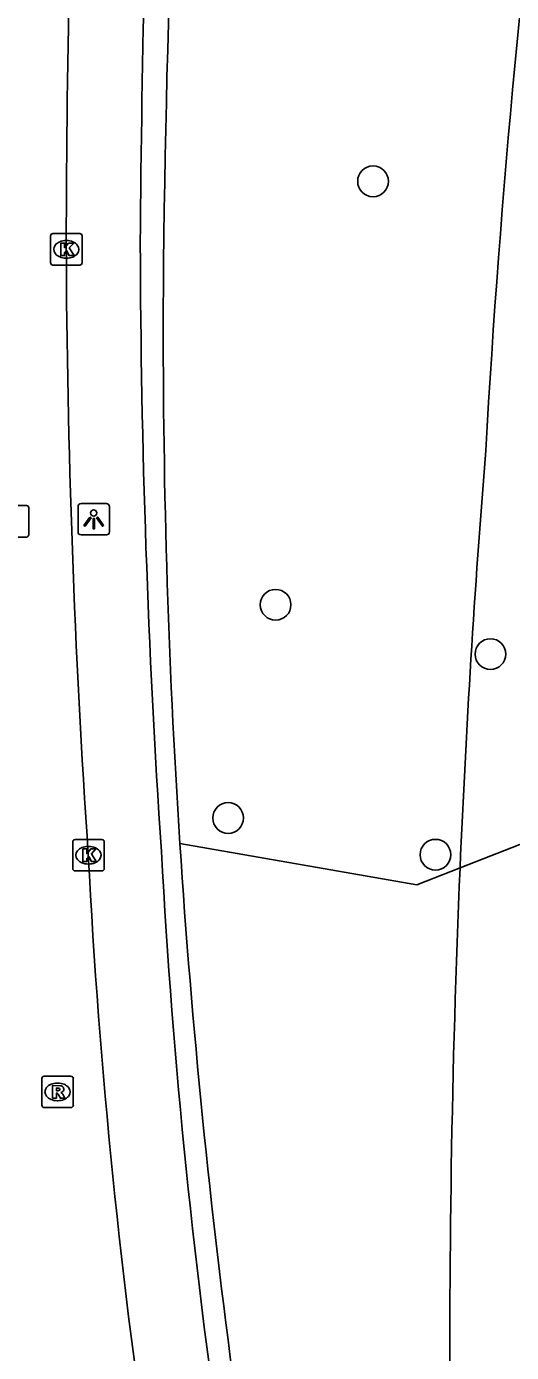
# Model space of a CAD drawing. Extents: x 155018 to 156648, y 383980 to 385733.
# Drawn here: x 156049.99 to 156065.42, y 384649.64 to 384691.8 of the extents above; entities that cross this region are included whole.
import ezdxf

# ---------------------------------------------------------------- set-up
doc = ezdxf.new("R2010")
doc.units = 0
for name, color, linetype in [('IMGEO_Berm_groen', 7, 'Continuous'), ('IMGEO_Boom', 7, 'Continuous'), ('IMGEO_Groenvoorziening', 7, 'Continuous'), ('IMGEO_Kolk', 7, 'Continuous'), ('IMGEO_Lichtpunt', 7, 'Continuous'), ('IMGEO_OVBaan_gesloten', 7, 'Continuous'), ('IMGEO_Rioolput', 7, 'Continuous'), ('IMGEO_Voetpad_gesloten', 7, 'Continuous')]:
    doc.layers.add(name, color=color, linetype=linetype)

msp = doc.modelspace()

# ---------------------------------------------------------------- linework, layer by layer
at = {"layer": 'IMGEO_Berm_groen'}
for centre, radius, start, end in [((156463.482, 384679.821), 409.152, 171.92655, 179.49049), ((156305.225, 384682.12), 250.882, 179.69428, 183.72341), ((156304.656, 384682.131), 250.316, 183.7343, 191.74913)]:
    msp.add_arc(centre, radius, start, end, dxfattribs=at)
at = {"layer": 'IMGEO_Boom'}
for centre in [(156061.016, 384686.877), (156057.916, 384673.414), (156064.75, 384671.845), (156056.407, 384666.634), (156063.001, 384665.466)]:
    msp.add_circle(centre, 0.489, dxfattribs=at)
at = {"layer": 'IMGEO_Groenvoorziening'}
for points in [[(156092.608, 384805.486), (156104.34, 384822.039), (156109.681, 384825.736), (156116.935, 384848.113), (156123.571, 384846.858), (156128.811, 384836.516), (156139.541, 384820.551), (156144.509, 384812.164), (156161.399, 384786.097), (156159.902, 384780.041), (156181.763, 384744.983), (156194.882, 384713.157), (156193.62, 384706.064), (156154.765, 384714.834), (156144.099, 384710.771), (156128.027, 384711.937), (156112.137, 384703.172), (156102.819, 384701.872), (156086.197, 384689.897), (156080.587, 384681.206), (156070.694, 384667.747), (156063.784, 384665.047)], [(156063.784, 384665.047), (156062.411, 384664.511), (156054.872, 384665.828)]]:
    msp.add_lwpolyline(points, dxfattribs=at)
for centre, radius, start, end in [((156382.109, 384660.463), 318.008, 167.94245, 176.78081), ((156419.339, 384649.798), 355.882, 175.40303, 177.54428), ((156417.74, 384649.896), 354.28, 177.54904, 183.70161)]:
    msp.add_arc(centre, radius, start, end, dxfattribs=at)
at = {"layer": 'IMGEO_Kolk'}
for p, q in [((156050.76, 384684.288), (156050.76, 384685.14)), ((156050.835, 384685.214), (156051.687, 384685.214)), ((156051.761, 384685.14), (156051.761, 384684.288)), ((156051.248, 384684.994), (156051.273, 384684.994)), ((156051.271, 384684.434), (156051.246, 384684.434)), ((156051.687, 384684.214), (156050.835, 384684.214)), ((156051.464, 384665.024), (156051.464, 384665.876)), ((156051.539, 384665.95), (156052.391, 384665.95)), ((156051.952, 384665.73), (156051.977, 384665.73)), ((156052.465, 384665.876), (156052.465, 384665.024)), ((156052.391, 384664.95), (156051.539, 384664.95)), ((156051.975, 384665.17), (156051.95, 384665.17))]:
    msp.add_line(p, q, dxfattribs=at)
for points in [[(156050.76, 384684.288), (156050.76, 384685.14)], [(156050.835, 384685.214), (156051.687, 384685.214)], [(156051.761, 384685.14), (156051.761, 384684.288)], [(156051.081, 384684.914), (156051.204, 384684.914), (156051.204, 384684.763), (156051.334, 384684.914), (156051.498, 384684.914), (156051.352, 384684.763), (156051.505, 384684.514), (156051.353, 384684.514), (156051.268, 384684.678), (156051.204, 384684.611), (156051.204, 384684.514), (156051.081, 384684.514), (156051.081, 384684.914)], [(156051.687, 384684.214), (156050.835, 384684.214)], [(156051.464, 384665.024), (156051.464, 384665.876)], [(156051.539, 384665.95), (156052.391, 384665.95)], [(156052.465, 384665.876), (156052.465, 384665.024)], [(156051.785, 384665.65), (156051.908, 384665.65), (156051.908, 384665.499), (156052.038, 384665.65), (156052.202, 384665.65), (156052.056, 384665.499), (156052.209, 384665.25), (156052.057, 384665.25), (156051.972, 384665.414), (156051.908, 384665.347), (156051.908, 384665.25), (156051.785, 384665.25), (156051.785, 384665.65)], [(156052.391, 384664.95), (156051.539, 384664.95)]]:
    msp.add_lwpolyline(points, dxfattribs=at)
for centre, start, end in [((156050.837, 384685.138), 91.552, 178.448), ((156050.837, 384685.138), 91.552, 178.448), ((156051.685, 384685.138), 1.552, 88.448), ((156051.685, 384685.138), 1.552, 88.448), ((156050.837, 384684.29), 181.552, 268.448), ((156050.837, 384684.29), 181.552, 268.448), ((156051.685, 384684.29), 271.552, 358.448), ((156051.685, 384684.29), 271.552, 358.448), ((156051.541, 384665.874), 91.552, 178.448), ((156051.541, 384665.874), 91.552, 178.448), ((156052.389, 384665.874), 1.552, 88.448), ((156052.389, 384665.874), 1.552, 88.448), ((156051.541, 384665.026), 181.552, 268.448), ((156051.541, 384665.026), 181.552, 268.448), ((156052.389, 384665.026), 271.552, 358.448), ((156052.389, 384665.026), 271.552, 358.448)]:
    msp.add_arc(centre, 0.0765, start, end, dxfattribs=at)
for centre, major_axis, ratio, start_param, end_param in [((156051.247, 384684.714), (-0.387, 0.002), 0.722429, 4.712389, 7.853982), ((156051.272, 384684.714), (-0.39, 0.002), 0.717154, 1.570796, 4.712389), ((156051.951, 384665.45), (-0.387, 0.002), 0.722429, 4.712389, 7.853982), ((156051.976, 384665.45), (-0.39, 0.002), 0.717154, 1.570796, 4.712389)]:
    msp.add_ellipse(centre, major_axis=major_axis, ratio=ratio, start_param=start_param, end_param=end_param, dxfattribs=at)
at = {"layer": 'IMGEO_Lichtpunt'}
for p, q in [((156051.634, 384676.537), (156051.634, 384675.73)), ((156051.634, 384676.537), (156051.634, 384675.73)), ((156052.536, 384676.632), (156051.728, 384676.632)), ((156052.536, 384676.632), (156051.728, 384676.632)), ((156052.63, 384675.73), (156052.63, 384676.537)), ((156052.63, 384675.73), (156052.63, 384676.537)), ((156051.728, 384675.636), (156052.536, 384675.636)), ((156051.728, 384675.636), (156052.536, 384675.636))]:
    msp.add_line(p, q, dxfattribs=at)
for points in [[(156052.008, 384676.201), (156052.047, 384676.173), (156051.859, 384675.911), (156051.821, 384675.938), (156052.008, 384676.201)], [(156052.11, 384676.153), (156052.157, 384676.153), (156052.157, 384675.831), (156052.11, 384675.831), (156052.11, 384676.153)], [(156052.22, 384676.173), (156052.258, 384676.2), (156052.445, 384675.938), (156052.406, 384675.91), (156052.22, 384676.173)]]:
    msp.add_lwpolyline(points, dxfattribs=at)
msp.add_circle((156052.133, 384676.335), 0.0994, dxfattribs=at)
for centre, start, end in [((156051.728, 384676.537), 90, 180), ((156051.728, 384676.537), 90, 180), ((156052.536, 384676.537), 0, 90), ((156052.536, 384676.537), 0, 90), ((156051.728, 384675.73), 180, 270), ((156051.728, 384675.73), 180, 270), ((156052.536, 384675.73), 270, 0), ((156052.536, 384675.73), 270, 360)]:
    msp.add_arc(centre, 0.0946, start, end, dxfattribs=at)
at = {"layer": 'IMGEO_OVBaan_gesloten'}
for centre, radius, start, end in [((156402.36, 384684.606), 351.102, 176.94768, 179.95685), ((156352.799, 384686.031), 301.543, 180.22059, 183.91379), ((156257.554, 384676.057), 205.868, 182.9536, 188.65523)]:
    msp.add_arc(centre, radius, start, end, dxfattribs=at)
at = {"layer": 'IMGEO_Rioolput'}
for p, q in [((156049.142, 384676.568), (156049.994, 384676.568)), ((156050.068, 384676.494), (156050.068, 384675.642)), ((156049.994, 384675.568), (156049.142, 384675.568)), ((156050.482, 384657.499), (156050.482, 384658.351)), ((156050.557, 384658.425), (156051.409, 384658.425)), ((156050.97, 384658.205), (156050.995, 384658.205)), ((156051.483, 384658.351), (156051.483, 384657.499)), ((156051.409, 384657.425), (156050.557, 384657.425)), ((156050.993, 384657.645), (156050.968, 384657.645))]:
    msp.add_line(p, q, dxfattribs=at)
for points in [[(156049.142, 384676.568), (156049.994, 384676.568)], [(156050.068, 384676.494), (156050.068, 384675.642)], [(156049.994, 384675.568), (156049.142, 384675.568)], [(156050.482, 384657.499), (156050.482, 384658.351)], [(156050.557, 384658.425), (156051.409, 384658.425)], [(156051.071, 384658.123), (156050.819, 384658.125), (156050.819, 384657.725)], [(156051.483, 384658.351), (156051.483, 384657.499)], [(156050.819, 384657.725), (156050.943, 384657.725), (156050.943, 384657.887), (156050.954, 384657.887)], [(156050.997, 384658.044), (156050.943, 384658.044), (156050.943, 384657.963)], [(156050.943, 384657.963), (156050.995, 384657.963)], [(156051.001, 384657.858), (156051.072, 384657.725), (156051.212, 384657.725), (156051.147, 384657.851)], [(156051.409, 384657.425), (156050.557, 384657.425)]]:
    msp.add_lwpolyline(points, dxfattribs=at)
for centre, radius, start, end in [((156049.992, 384676.492), 0.0765, 1.552, 88.448), ((156049.992, 384676.492), 0.0765, 1.552, 88.448), ((156049.992, 384675.644), 0.0765, 271.552, 358.448), ((156049.992, 384675.644), 0.0765, 271.552, 358.448), ((156050.559, 384658.349), 0.0765, 91.552, 178.448), ((156050.559, 384658.349), 0.0765, 91.552, 178.448), ((156051.07, 384658.013), 0.109, 350.3612, 89.416), ((156051.407, 384658.349), 0.0765, 1.552, 88.448), ((156051.407, 384658.349), 0.0765, 1.552, 88.448), ((156050.953, 384657.834), 0.0533, 26.0293, 88.6989), ((156050.979, 384658.152), 0.19, 274.7715, 282.9687), ((156051.003, 384657.948), 0.0964, 77.0061, 93.1865), ((156051.017, 384658.005), 0.0378, 276.6634, 79.6772), ((156051.068, 384658.013), 0.112, 277.5842, 350.9817), ((156051.052, 384657.798), 0.108, 29.5134, 73.7905), ((156050.559, 384657.501), 0.0765, 181.552, 268.448), ((156050.559, 384657.501), 0.0765, 181.552, 268.448), ((156051.407, 384657.501), 0.0765, 271.552, 358.448), ((156051.407, 384657.501), 0.0765, 271.552, 358.448)]:
    msp.add_arc(centre, radius, start, end, dxfattribs=at)
for centre, major_axis, ratio, start_param, end_param in [((156050.969, 384657.925), (-0.387, 0.002), 0.722429, 4.712389, 7.853982), ((156050.994, 384657.925), (-0.39, 0.002), 0.717154, 1.570796, 4.712389)]:
    msp.add_ellipse(centre, major_axis=major_axis, ratio=ratio, start_param=start_param, end_param=end_param, dxfattribs=at)
at = {"layer": 'IMGEO_Voetpad_gesloten'}
for centre, radius, start, end in [((156549.649, 384681.423), 496.048, 177.48932, 179.59865), ((156356.261, 384685.724), 302.649, 180.15637, 183.81922), ((156267.692, 384677.217), 213.726, 183.12518, 188.55291)]:
    msp.add_arc(centre, radius, start, end, dxfattribs=at)

doc.saveas('drawing.dxf')
